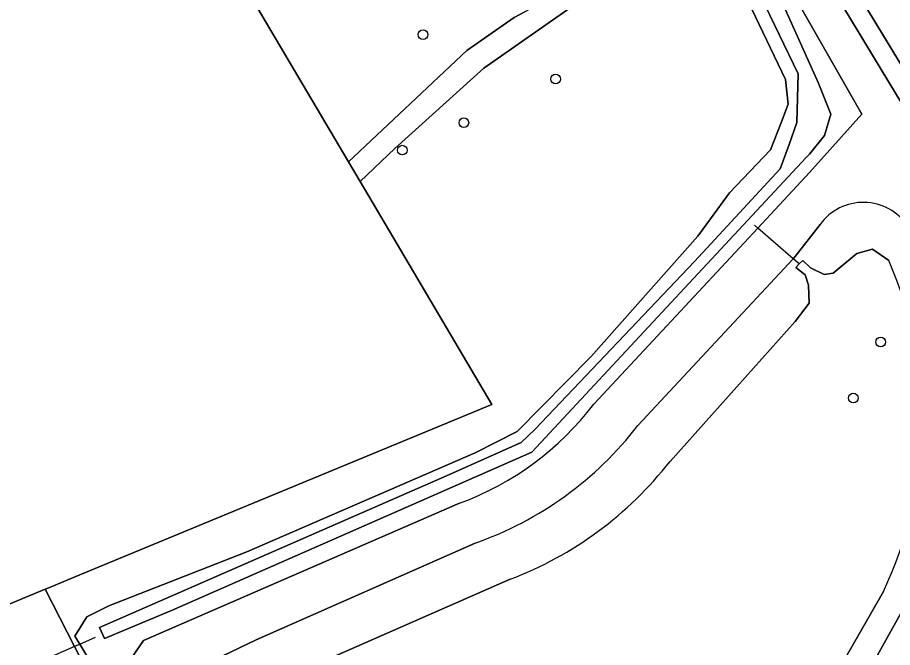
# Model space of a CAD drawing. Extents: x 155018 to 156648, y 383979 to 385733.
# Drawn here: x 155880 to 155968.4, y 384727.8 to 384791.5 of the extents above; entities that cross this region are included whole.
import ezdxf

# ---------------------------------------------------------------- set-up
doc = ezdxf.new("R2010")
doc.units = 0
for name, color, linetype in [('IMGEO_Boom', 7, 'Continuous'), ('IMGEO_Duiker', 7, 'Continuous'), ('IMGEO_Erf', 7, 'Continuous'), ('IMGEO_Fietspad_gesloten', 7, 'Continuous'), ('IMGEO_Groenvoorziening', 7, 'Continuous'), ('IMGEO_Hek', 7, 'Continuous'), ('IMGEO_Meer_plas_ven_vijver', 7, 'Continuous'), ('IMGEO_Oever', 7, 'Continuous'), ('IMGEO_Voetpad_gesloten', 7, 'Continuous'), ('IMGEO_Voetpad_open', 7, 'Continuous'), ('IMGEO_Waterloop', 7, 'Continuous')]:
    doc.layers.add(name, color=color, linetype=linetype)

msp = doc.modelspace()

# ---------------------------------------------------------------- linework, layer by layer
at = {"layer": 'IMGEO_Boom'}
for centre in [(155920.964, 384789.745), (155934.355, 384785.26), (155925.087, 384780.849), (155918.863, 384778.081), (155967.223, 384758.691), (155964.457, 384753.032)]:
    msp.add_circle(centre, 0.489, dxfattribs=at)
at = {"layer": 'IMGEO_Duiker'}
for points in [[(155958.987, 384766.587), (155958.382, 384767.109), (155954.797, 384770.198), (155954.45, 384770.497)], [(155887.81, 384728.848), (155886.526, 384728.284), (155885.729, 384727.933), (155879.41, 384725.157), (155878.286, 384724.663), (155876.458, 384723.86)]]:
    msp.add_lwpolyline(points, dxfattribs=at)
at = {"layer": 'IMGEO_Erf'}
msp.add_lwpolyline([(155875.618, 384730.752), (155882.777, 384733.722), (155883.134, 384733.87), (155885.712, 384734.935), (155927.922, 384752.372), (155914.592, 384774.906), (155913.417, 384776.893), (155863.81, 384860.755)], dxfattribs=at)
at = {"layer": 'IMGEO_Fietspad_gesloten'}
msp.add_lwpolyline([(155891.806, 384922.174), (155901.33, 384904.485), (155909.95, 384888.824), (155922.729, 384865.669), (155940.418, 384835.124), (155959.664, 384802.736), (155961.452, 384799.64), (155970.449, 384784.821), (155975.409, 384776.674)], dxfattribs=at)
at = {"layer": 'IMGEO_Groenvoorziening'}
for points in [[(155863.81, 384860.755), (155913.417, 384776.893), (155925.398, 384788.136), (155930.178, 384791.474), (155931.234, 384792.053)], [(155973.665, 384775.678), (155968.712, 384783.839), (155959.708, 384798.728), (155931.997, 384845.617), (155929.251, 384844.105), (155941.514, 384823.667), (155946.914, 384814.668), (155953.363, 384803.433), (155956.272, 384797.883), (155958.557, 384793.522), (155965.324, 384781.723), (155960.036, 384775.816), (155954.797, 384770.198), (155938.229, 384752.431)], [(155924.653, 384742.413), (155892.708, 384728.544), (155891.09, 384726.192), (155888.195, 384724.975), (155886.982, 384726.982), (155886.27, 384728.162), (155885.78, 384728.973), (155886.963, 384730.92), (155889.212, 384732.046), (155903.155, 384737.516), (155926.228, 384747.501), (155930.462, 384749.665), (155937.919, 384757.216), (155948.74, 384769.379), (155951.949, 384773.755), (155956.072, 384778.127), (155957.177, 384780.926), (155957.881, 384782.71), (155957.604, 384785.225), (155953.782, 384793.173)], [(155936.159, 384792.708), (155927.1, 384786.369), (155918.126, 384778.229), (155914.592, 384774.906), (155927.922, 384752.372), (155885.712, 384734.935), (155883.134, 384733.87), (155882.777, 384733.722), (155885.729, 384727.933), (155886.153, 384727.101)], [(155942.684, 384750.253), (155958.382, 384767.109), (155958.581, 384767.323), (155961.1, 384770.579)], [(155894.501, 384718.397), (155894.353, 384720.614), (155895.869, 384723.673), (155898.981, 384726.147), (155904.109, 384728.609), (155926.245, 384738.39)], [(155970.076, 384732.745), (155960.56, 384715.689), (155953.323, 384704.759), (155945.883, 384694.748)]]:
    msp.add_lwpolyline(points, dxfattribs=at)
for centre, radius, start, end in [((155965.463, 384767.409), 5.393, 33.77058, 144.0016), ((155914.286, 384770.67), 30.098, 290.14721, 322.70149), ((155914.293, 384772.274), 35.93, 289.42949, 322.20178)]:
    msp.add_arc(centre, radius, start, end, dxfattribs=at)
at = {"layer": 'IMGEO_Hek'}
for points in [[(155863.81, 384860.755), (155913.417, 384776.893)], [(155913.417, 384776.893), (155914.592, 384774.906)], [(155914.592, 384774.906), (155927.922, 384752.372), (155885.712, 384734.935), (155883.134, 384733.87)], [(155883.134, 384733.87), (155882.777, 384733.722), (155875.618, 384730.752), (155868.337, 384727.731), (155868.424, 384727.546), (155861.71, 384724.75), (155860.344, 384724.18)]]:
    msp.add_lwpolyline(points, dxfattribs=at)
at = {"layer": 'IMGEO_Meer_plas_ven_vijver'}
for points in [[(155968.029, 384766.941), (155966.397, 384768.081), (155964.797, 384767.623), (155962.412, 384765.655), (155961.489, 384765.522), (155960.138, 384766.188), (155959.332, 384766.939), (155958.987, 384766.587), (155958.637, 384766.23), (155959.57, 384765.497), (155959.916, 384764.452), (155959.99, 384762.617), (155958.57, 384760.768), (155945.923, 384746.643)], [(155929.759, 384734.724), (155900.457, 384721.868), (155899.519, 384720.679), (155899.67, 384719.093)], [(155943.308, 384695.725), (155951.176, 384706.086), (155957.894, 384716.752), (155967.489, 384733.506)]]:
    msp.add_lwpolyline(points, dxfattribs=at)
for centre, radius, start, end in [((155931.195, 384750.814), 40.21, 334.50417, 23.64526), ((155916.515, 384769.605), 37.311, 290.79159, 322.01701)]:
    msp.add_arc(centre, radius, start, end, dxfattribs=at)
at = {"layer": 'IMGEO_Oever'}
for points in [[(155965.324, 384781.723), (155958.557, 384793.522), (155956.272, 384797.883), (155953.363, 384803.433), (155946.914, 384814.668), (155941.514, 384823.667), (155929.251, 384844.105), (155915.552, 384866.936), (155897.874, 384899.054), (155897.525, 384899.54)], [(155957.047, 384776.181), (155957.981, 384778.644), (155958.749, 384780.872), (155958.889, 384785.772), (155955.023, 384793.779), (155952.758, 384798.349), (155949.812, 384803.691), (155926.219, 384842.502), (155918.856, 384854.615), (155914.615, 384861.59), (155898.33, 384890.482), (155880.431, 384885.528)], [(155953.782, 384793.173), (155957.604, 384785.225), (155957.881, 384782.71), (155957.177, 384780.926), (155956.072, 384778.127), (155951.949, 384773.755), (155948.74, 384769.379), (155937.919, 384757.216), (155930.462, 384749.665), (155926.228, 384747.501), (155903.155, 384737.516), (155889.212, 384732.046), (155886.963, 384730.92), (155885.78, 384728.973), (155886.27, 384728.162), (155886.982, 384726.982), (155888.195, 384724.975), (155891.09, 384726.192), (155892.708, 384728.544), (155924.653, 384742.413)], [(155957.308, 384792.919), (155960.889, 384784.915), (155962.175, 384781.7), (155961.532, 384779.558), (155960.034, 384777.667), (155959.679, 384777.349), (155939.212, 384755.353), (155931.951, 384747.583), (155895.539, 384731.574), (155888.766, 384728.75), (155888.257, 384729.854), (155923.331, 384745.183), (155930.89, 384748.538), (155932.248, 384749.854), (155948.384, 384766.839), (155957.047, 384776.181)], [(155938.229, 384752.431), (155954.797, 384770.198), (155960.036, 384775.816), (155965.324, 384781.723)], [(155961.1, 384770.579), (155958.581, 384767.323), (155958.382, 384767.109), (155942.684, 384750.253)], [(155945.923, 384746.643), (155958.57, 384760.768), (155959.99, 384762.617), (155959.916, 384764.452), (155959.57, 384765.497), (155958.637, 384766.23), (155958.987, 384766.587), (155959.332, 384766.939), (155960.138, 384766.188), (155961.489, 384765.522), (155962.412, 384765.655), (155964.797, 384767.623), (155966.397, 384768.081), (155968.029, 384766.941)], [(155926.245, 384738.39), (155904.109, 384728.609), (155898.981, 384726.147), (155895.869, 384723.673), (155894.353, 384720.614), (155894.501, 384718.397)], [(155899.67, 384719.093), (155899.519, 384720.679), (155900.457, 384721.868), (155929.759, 384734.724)], [(155967.489, 384733.506), (155957.894, 384716.752), (155951.176, 384706.086), (155943.308, 384695.725)], [(155945.883, 384694.748), (155953.323, 384704.759), (155960.56, 384715.689), (155970.076, 384732.745)]]:
    msp.add_lwpolyline(points, dxfattribs=at)
for centre, radius, start, end in [((155965.463, 384767.409), 5.393, 33.77058, 144.0016), ((155931.195, 384750.814), 40.21, 334.50417, 23.64526), ((155914.286, 384770.67), 30.098, 290.14721, 322.70149), ((155914.293, 384772.274), 35.93, 289.42949, 322.20178), ((155916.515, 384769.605), 37.311, 290.79159, 322.01701)]:
    msp.add_arc(centre, radius, start, end, dxfattribs=at)
at = {"layer": 'IMGEO_Voetpad_gesloten'}
for points in [[(155975.409, 384776.674), (155970.449, 384784.821), (155961.452, 384799.64), (155959.664, 384802.736), (155940.418, 384835.124), (155922.729, 384865.669), (155909.95, 384888.824), (155901.33, 384904.485), (155891.806, 384922.174)], [(155931.997, 384845.617), (155959.708, 384798.728), (155968.712, 384783.839), (155973.665, 384775.678)]]:
    msp.add_lwpolyline(points, dxfattribs=at)
at = {"layer": 'IMGEO_Voetpad_open'}
msp.add_lwpolyline([(155879.41, 384725.157), (155911.855, 384669.013), (155912.591, 384667.739), (155913.947, 384665.253), (155914.701, 384663.872), (155915.314, 384662.635), (155922.992, 384667.963), (155920.978, 384666.991), (155919.721, 384669.084), (155917.474, 384672.825), (155917.076, 384673.487), (155894.378, 384712.92), (155886.153, 384727.101), (155885.729, 384727.933), (155882.777, 384733.722), (155875.618, 384730.752)], dxfattribs=at)
at = {"layer": 'IMGEO_Waterloop'}
for points in [[(155880.431, 384885.528), (155898.33, 384890.482), (155914.615, 384861.59), (155918.856, 384854.615), (155926.219, 384842.502), (155949.812, 384803.691), (155952.758, 384798.349), (155955.023, 384793.779), (155958.889, 384785.772), (155958.749, 384780.872), (155957.981, 384778.644), (155957.047, 384776.181), (155948.384, 384766.839), (155932.248, 384749.854), (155930.89, 384748.538), (155923.331, 384745.183), (155888.257, 384729.854), (155888.766, 384728.75), (155895.539, 384731.574), (155931.951, 384747.583)], [(155931.951, 384747.583), (155939.212, 384755.353), (155959.679, 384777.349), (155960.034, 384777.667), (155961.532, 384779.558), (155962.175, 384781.7), (155960.889, 384784.915), (155957.308, 384792.919)]]:
    msp.add_lwpolyline(points, dxfattribs=at)
msp.add_lwpolyline([(155913.417, 384776.893), (155914.592, 384774.906), (155918.126, 384778.229), (155927.1, 384786.369), (155936.159, 384792.708), (155936.599, 384794.302), (155935.002, 384794.118), (155933.661, 384793.383), (155931.234, 384792.053), (155930.178, 384791.474), (155925.398, 384788.136)], close=True, dxfattribs=at)

doc.saveas('drawing.dxf')
